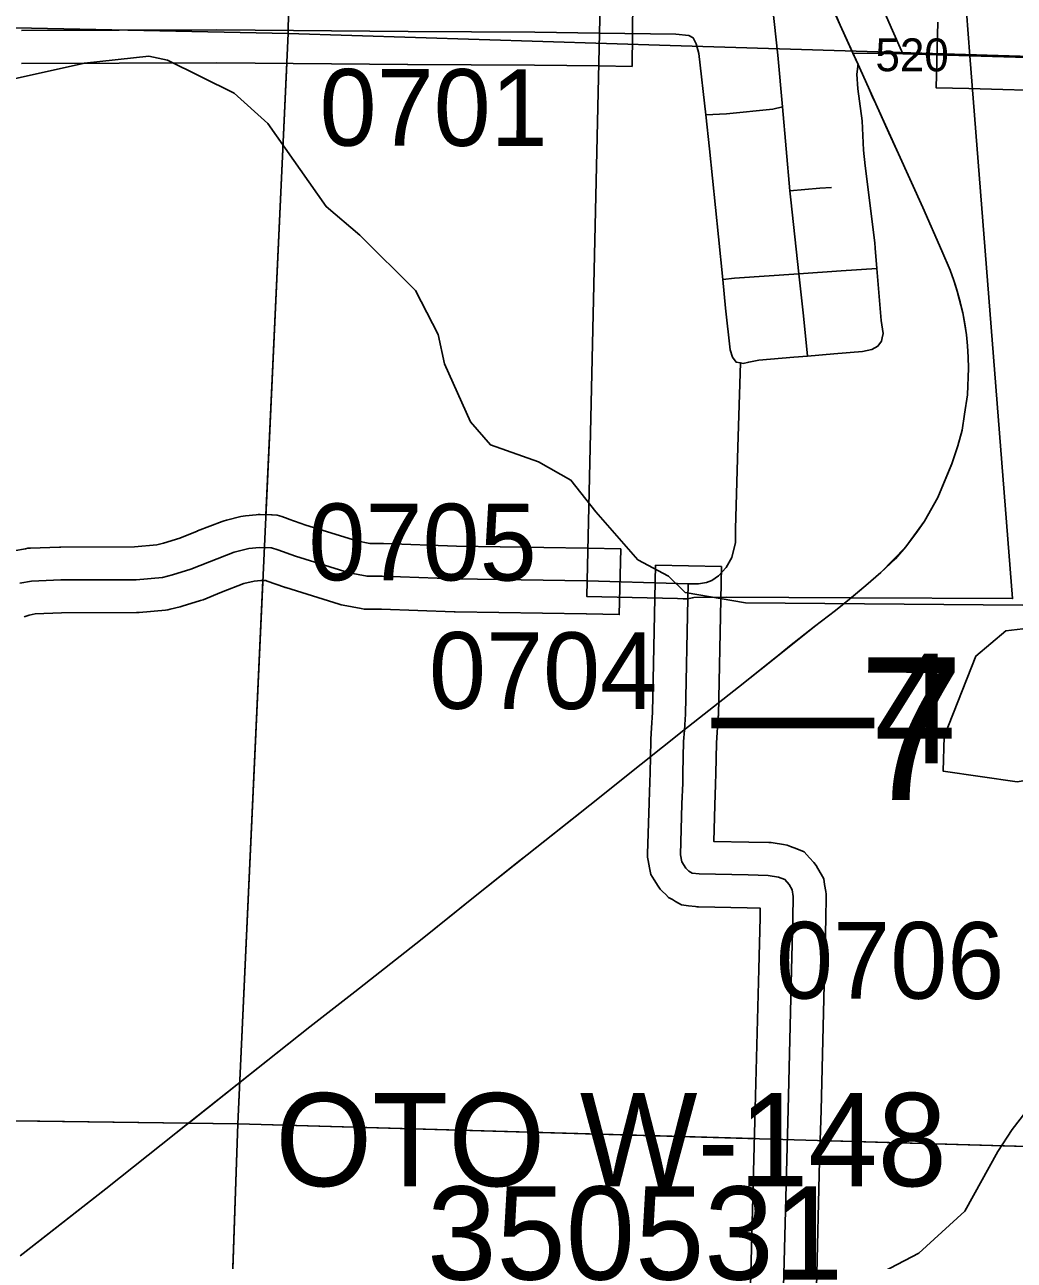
# Model space of a CAD drawing. Extents: x -157.2 to -99.3, y 12.2 to 46.2.
# Drawn here: x -123.354 to -122.451, y 20.196 to 21.323 of the extents above; entities that cross this region are included whole.
import ezdxf

# ---------------------------------------------------------------- set-up
doc = ezdxf.new("R2010")
doc.units = 0
for name, color, linetype in [('tdCoCityStreetMajor', 7, 'Continuous'), ('tdCoCityStreetMinor', 7, 'Continuous'), ('tdCoCorpBndry', 7, 'Continuous'), ('tdCoHydroRiver', 7, 'Continuous'), ('tdCoPriCL', 7, 'Continuous'), ('tdCoPriNonDiv', 7, 'Continuous'), ('tdCoPriNonDivCL', 7, 'Continuous'), ('tdCoSecRdNmbr', 7, 'Continuous'), ('tdCoSecRteBand', 7, 'Continuous'), ('tdCoSecRteCL', 7, 'Continuous'), ('tdCoSectLine', 7, 'Continuous'), ('tdCoSectLinePart', 7, 'Continuous'), ('tdCoSectNmbr', 7, 'Continuous'), ('tdCoStrucSecCoName', 7, 'Continuous'), ('tdCoStrucSecFHWANum', 7, 'Continuous'), ('tdCoSurfConc', 7, 'Continuous'), ('tdCoSurfConcUnbanded', 7, 'Continuous'), ('tdCoSurfGravel', 7, 'Continuous'), ('tdCoTwpBndry', 7, 'Continuous'), ('tdCoTwpBndryShd', 7, 'Continuous'), ('tdStHwyPriRefPost1', 7, 'Continuous')]:
    doc.layers.add(name, color=color, linetype=linetype)

msp = doc.modelspace()

# ---------------------------------------------------------------- linework, layer by layer
at = {"layer": 'tdCoCityStreetMajor'}
for p, q in [((-122.5767, 21.1004), (-122.5783, 21.1192)), ((-122.7492, 20.7993), (-122.7489, 20.813))]:
    msp.add_line(p, q, dxfattribs=at)
for points in [[(-122.8297, 21.3153), (-122.76, 21.3143), (-122.7484, 21.3131)], [(-122.7012, 21.0144), (-122.7052, 21.0152), (-122.7084, 21.0196), (-122.7106, 21.0265), (-122.7148, 21.0645), (-122.7174, 21.0906), (-122.7212, 21.1294), (-122.7294, 21.2098), (-122.7328, 21.2406), (-122.739, 21.2966), (-122.7415, 21.3055), (-122.7444, 21.3109), (-122.7484, 21.3131)], [(-122.5783, 21.1192), (-122.5787, 21.124), (-122.5875, 21.1942), (-122.5888, 21.2085), (-122.5903, 21.2353), (-122.5925, 21.2531), (-122.594, 21.2644), (-122.5949, 21.2778), (-122.5938, 21.2871)], [(-122.5719, 21.0373), (-122.5711, 21.0411), (-122.5728, 21.0532), (-122.5767, 21.1004)], [(-122.6399, 21.0207), (-122.6159, 21.0226), (-122.59, 21.0248), (-122.5814, 21.0268), (-122.576, 21.0298), (-122.5725, 21.0344), (-122.5719, 21.0373)], [(-122.7012, 21.0144), (-122.6986, 21.014), (-122.6936, 21.0152), (-122.6845, 21.0169), (-122.6524, 21.0196), (-122.6399, 21.0207)], [(-122.7489, 20.813), (-122.7394, 20.8129), (-122.7322, 20.8142), (-122.7273, 20.8159), (-122.7211, 20.8203), (-122.7142, 20.8277), (-122.709, 20.8368), (-122.7058, 20.8507), (-122.7058, 20.863), (-122.7036, 20.9377), (-122.7012, 21.0144)], [(-122.841, 20.8155), (-122.7586, 20.8132), (-122.7489, 20.813)]]:
    msp.add_lwpolyline(points, dxfattribs=at)
at = {"layer": 'tdCoCityStreetMinor'}
for points in [[(-122.6399, 21.0207), (-122.6437, 21.0573), (-122.6479, 21.0958), (-122.6553, 21.1633), (-122.656, 21.1715), (-122.6629, 21.248), (-122.6671, 21.2952), (-122.6771, 21.3875), (-122.6777, 21.3931), (-122.6789, 21.4051), (-122.6815, 21.4302), (-122.6839, 21.4634)], [(-122.5532, 21.2963), (-122.5624, 21.3176), (-122.5979, 21.3986)], [(-122.7328, 21.2406), (-122.714, 21.2417), (-122.6718, 21.2459), (-122.6629, 21.248)], [(-122.656, 21.1715), (-122.6289, 21.1739), (-122.6181, 21.1744)], [(-122.6479, 21.0958), (-122.6094, 21.0985), (-122.5767, 21.1004)], [(-122.7174, 21.0906), (-122.7066, 21.0918), (-122.6479, 21.0958)]]:
    msp.add_lwpolyline(points, dxfattribs=at)
at = {"layer": 'tdCoCorpBndry'}
msp.add_lwpolyline([(-122.5088, 21.5155), (-122.4919, 21.2946), (-122.4529, 20.7995), (-122.6, 20.8001), (-122.7141, 20.8006), (-122.7436, 20.8003), (-122.7452, 20.8), (-122.7492, 20.7993), (-122.7504, 20.7992), (-122.7535, 20.7991), (-122.7586, 20.7994), (-122.8413, 20.8012), (-122.841, 20.8155), (-122.8297, 21.3153), (-122.8241, 21.5653)], dxfattribs=at)
at = {"layer": 'tdCoHydroRiver'}
for points in [[(-123.4252, 21.2506), (-123.3805, 21.2699), (-123.2995, 21.288), (-123.2409, 21.2942), (-123.2237, 21.2906), (-123.163, 21.2604), (-123.1322, 21.2327), (-123.0792, 21.157), (-123.0483, 21.1309), (-122.9977, 21.0805), (-122.9768, 21.0404), (-122.9712, 21.0135), (-122.9475, 20.9607), (-122.9292, 20.9396), (-122.8854, 20.9242), (-122.8559, 20.9076), (-122.8331, 20.8785), (-122.7949, 20.8348), (-122.7669, 20.8198), (-122.7516, 20.8051), (-122.6966, 20.7957), (-122.299, 20.7921), (-122.2942, 20.7951)], [(-122.4488, 20.6323), (-122.5164, 20.6421), (-122.5155, 20.6737), (-122.4865, 20.747), (-122.459, 20.7699), (-122.4384, 20.7724), (-122.4167, 20.7608), (-122.4128, 20.7322), (-122.4175, 20.6771), (-122.421, 20.6646), (-122.4232, 20.6442), (-122.4329, 20.635), (-122.4488, 20.6323)], [(-123.2037, 19.7892), (-123.1903, 19.8172), (-123.1692, 19.8371), (-123.1306, 19.8612), (-123.1094, 19.8859), (-123.0878, 19.9247), (-123.0516, 19.9742), (-122.9859, 20.0086), (-122.9259, 20.0652), (-122.8827, 20.0861), (-122.7983, 20.1137), (-122.6042, 20.168), (-122.5385, 20.2024), (-122.4964, 20.2407), (-122.4664, 20.2951), (-122.4532, 20.3152), (-122.4056, 20.377)]]:
    msp.add_lwpolyline(points, dxfattribs=at)
at = {"layer": 'tdCoPriCL'}
msp.add_lwpolyline([(-123.3583, 20.2), (-123.2799, 20.2611), (-123.2163, 20.3117), (-123.2067, 20.3193), (-123.2023, 20.3228), (-123.1576, 20.3583), (-123.094, 20.4088), (-123.053, 20.4407), (-122.9931, 20.488), (-122.9606, 20.5141), (-122.9448, 20.5267), (-122.9023, 20.5604), (-122.8957, 20.5657), (-122.8447, 20.6061), (-122.8385, 20.6111), (-122.7916, 20.6485), (-122.7527, 20.6793), (-122.7031, 20.7186), (-122.672, 20.7434), (-122.6564, 20.7559), (-122.6336, 20.7741), (-122.6146, 20.7886), (-122.6017, 20.799), (-122.6003, 20.8001), (-122.5869, 20.8113), (-122.5731, 20.8231), (-122.5504, 20.8468), (-122.5332, 20.8702), (-122.5213, 20.8917), (-122.5085, 20.9223), (-122.5028, 20.9388), (-122.4991, 20.9531), (-122.4967, 20.9677), (-122.4942, 20.9854), (-122.4932, 21.0096), (-122.4934, 21.0197), (-122.4941, 21.0299), (-122.4951, 21.04), (-122.4984, 21.0601), (-122.5034, 21.0798), (-122.5051, 21.0851), (-122.5065, 21.0895), (-122.51, 21.0991), (-122.5176, 21.1168), (-122.5349, 21.1561), (-122.5569, 21.2051), (-122.5657, 21.2243), (-122.5778, 21.2508), (-122.5845, 21.2657), (-122.5942, 21.2871), (-122.5986, 21.2969), (-122.6101, 21.3225), (-122.6137, 21.3303)], dxfattribs=at)
at = {"layer": 'tdCoPriNonDiv'}
for points in [[(-123.3583, 20.2), (-123.2799, 20.2611), (-123.2163, 20.3117), (-123.094, 20.4088), (-123.053, 20.4407), (-122.9931, 20.488), (-122.9606, 20.5141), (-122.9448, 20.5267), (-122.9023, 20.5604), (-122.8957, 20.5657), (-122.8447, 20.6061), (-122.8385, 20.6111), (-122.7916, 20.6485), (-122.7527, 20.6793), (-122.7031, 20.7186), (-122.672, 20.7434), (-122.6336, 20.7741), (-122.6146, 20.7886), (-122.6017, 20.799), (-122.5869, 20.8113), (-122.5731, 20.8231), (-122.5504, 20.8468), (-122.5332, 20.8702), (-122.5213, 20.8917), (-122.5085, 20.9223), (-122.5028, 20.9388), (-122.4991, 20.9531), (-122.4967, 20.9677), (-122.4942, 20.9854), (-122.4932, 21.0096), (-122.4934, 21.0197), (-122.4941, 21.0299), (-122.4951, 21.04), (-122.4984, 21.0601), (-122.5034, 21.0798), (-122.5065, 21.0895), (-122.51, 21.0991), (-122.5176, 21.1168), (-122.5349, 21.1561), (-122.5569, 21.2051), (-122.5709, 21.2358), (-122.5778, 21.2508), (-122.5942, 21.2871), (-122.6101, 21.3225), (-122.6619, 21.4372)], [(-122.6137, 21.3303), (-122.6101, 21.3225), (-122.5986, 21.2969), (-122.5942, 21.2871), (-122.5845, 21.2657), (-122.5778, 21.2508), (-122.5657, 21.2243), (-122.5569, 21.2051), (-122.5349, 21.1561), (-122.5176, 21.1168), (-122.51, 21.0991), (-122.5065, 21.0895), (-122.5051, 21.0851), (-122.5034, 21.0798), (-122.4984, 21.0601), (-122.4951, 21.04), (-122.4941, 21.0299), (-122.4934, 21.0197), (-122.4932, 21.0096), (-122.4942, 20.9854), (-122.4967, 20.9677), (-122.4991, 20.9531), (-122.5028, 20.9388), (-122.5085, 20.9223), (-122.5213, 20.8917), (-122.5332, 20.8702), (-122.5504, 20.8468), (-122.5731, 20.8231), (-122.5869, 20.8113), (-122.6003, 20.8001), (-122.6017, 20.799), (-122.6146, 20.7886), (-122.6336, 20.7741), (-122.6564, 20.7559), (-122.672, 20.7434), (-122.7031, 20.7186), (-122.7527, 20.6793), (-122.7916, 20.6485), (-122.8385, 20.6111), (-122.8447, 20.6061), (-122.8957, 20.5657), (-122.9023, 20.5604), (-122.9448, 20.5267), (-122.9606, 20.5141), (-122.9931, 20.488), (-123.053, 20.4407), (-123.094, 20.4088), (-123.1576, 20.3583), (-123.2023, 20.3228), (-123.2067, 20.3193), (-123.2163, 20.3117), (-123.2799, 20.2611), (-123.3583, 20.2)]]:
    msp.add_lwpolyline(points, dxfattribs=at)
at = {"layer": 'tdCoPriNonDivCL'}
msp.add_lwpolyline([(-123.3583, 20.2), (-123.3401, 20.2138), (-123.2799, 20.2611), (-123.2163, 20.3117), (-123.094, 20.4088), (-123.053, 20.4407), (-122.9931, 20.488), (-122.9448, 20.5267), (-122.8957, 20.5657), (-122.8385, 20.6111), (-122.7916, 20.6485), (-122.7527, 20.6793), (-122.7031, 20.7186), (-122.6336, 20.7741), (-122.6146, 20.7886), (-122.6017, 20.799), (-122.6003, 20.8001), (-122.5869, 20.8113), (-122.5731, 20.8231), (-122.5598, 20.8357), (-122.5504, 20.8468), (-122.5403, 20.8601), (-122.5332, 20.8702), (-122.5265, 20.8818), (-122.5213, 20.8917), (-122.5154, 20.9055), (-122.5085, 20.9223), (-122.5028, 20.9388), (-122.4991, 20.9531), (-122.4967, 20.9677), (-122.4942, 20.9854), (-122.4932, 21.0096), (-122.4934, 21.0197), (-122.4941, 21.0299), (-122.4951, 21.04), (-122.4966, 21.0501), (-122.4984, 21.0601), (-122.5007, 21.07), (-122.5034, 21.0798), (-122.5065, 21.0895), (-122.51, 21.0991), (-122.5176, 21.1168), (-122.5349, 21.1561), (-122.5569, 21.2051), (-122.5778, 21.2508), (-122.58, 21.2556), (-122.5845, 21.2657), (-122.5942, 21.2871), (-122.5986, 21.2969), (-122.6101, 21.3225), (-122.6137, 21.3303)], dxfattribs=at)
msp.add_lwpolyline([(-123.3583, 20.2), (-123.3401, 20.2138), (-123.2799, 20.2611), (-123.2163, 20.3117), (-123.094, 20.4088), (-123.053, 20.4407), (-122.9931, 20.488), (-122.9448, 20.5267), (-122.8957, 20.5657), (-122.8385, 20.6111), (-122.7916, 20.6485), (-122.7527, 20.6793), (-122.7031, 20.7186), (-122.6336, 20.7741), (-122.6146, 20.7886), (-122.6017, 20.799), (-122.6003, 20.8001), (-122.5869, 20.8113), (-122.5731, 20.8231), (-122.5598, 20.8357), (-122.5504, 20.8468), (-122.5403, 20.8601), (-122.5332, 20.8702), (-122.5265, 20.8818), (-122.5213, 20.8917), (-122.5154, 20.9055), (-122.5085, 20.9223), (-122.5028, 20.9388), (-122.4991, 20.9531), (-122.4967, 20.9677), (-122.4942, 20.9854), (-122.4932, 21.0096), (-122.4934, 21.0197), (-122.4941, 21.0299), (-122.4951, 21.04), (-122.4966, 21.0501), (-122.4984, 21.0601), (-122.5007, 21.07), (-122.5034, 21.0798), (-122.5065, 21.0895), (-122.51, 21.0991), (-122.5176, 21.1168), (-122.5349, 21.1561), (-122.5569, 21.2051), (-122.5778, 21.2508), (-122.58, 21.2556), (-122.5845, 21.2657), (-122.5942, 21.2871), (-122.5986, 21.2969), (-122.6101, 21.3225), (-122.6137, 21.3303)], dxfattribs=at)
at = {"layer": 'tdCoSecRteBand'}
for points in [[(-122.7993, 21.3449), (-122.8001, 21.2849), (-122.8301, 21.2853), (-122.889, 21.2861), (-123.0045, 21.2866), (-123.0046, 21.2866), (-123.0046, 21.2866), (-123.1788, 21.2883), (-123.3569, 21.2875)], [(-122.4099, 21.2622), (-122.4928, 21.2646), (-122.5228, 21.2654), (-122.521, 21.3254)], [(-123.3639, 20.8429), (-123.3532, 20.8449), (-123.3511, 20.8453), (-123.3489, 20.8454), (-123.3222, 20.8464), (-123.3217, 20.8464), (-123.3212, 20.8464), (-123.2538, 20.8466), (-123.2334, 20.8485), (-123.2273, 20.85), (-123.2126, 20.8545), (-123.1968, 20.8609), (-123.1965, 20.861), (-123.1963, 20.8611), (-123.1738, 20.8698), (-123.172, 20.8705), (-123.1701, 20.8709), (-123.1568, 20.8742), (-123.1548, 20.8746), (-123.1527, 20.8748), (-123.1429, 20.8758), (-123.141, 20.876), (-123.1392, 20.876), (-123.129, 20.8757), (-123.1283, 20.8757), (-123.1238, 20.8756), (-123.1195, 20.8742), (-123.1136, 20.8722), (-123.1134, 20.8721), (-123.1131, 20.872), (-123.0976, 20.8665), (-123.0511, 20.852), (-123.0391, 20.8498), (-123.0279, 20.8498), (-123.0274, 20.8498), (-123.0268, 20.8498), (-122.9603, 20.8474), (-122.8408, 20.8455), (-122.8407, 20.8455), (-122.8405, 20.8455), (-122.8403, 20.8455), (-122.8103, 20.8448), (-122.8117, 20.7848), (-122.8417, 20.7855), (-122.8418, 20.7855), (-122.9615, 20.7874), (-122.9619, 20.7874), (-122.9622, 20.7874), (-123.0285, 20.7898), (-123.0417, 20.7898), (-123.0444, 20.7898), (-123.047, 20.7903), (-123.0635, 20.7933), (-123.0654, 20.7936), (-123.0672, 20.7942), (-123.116, 20.8095), (-123.1166, 20.8096), (-123.1171, 20.8098), (-123.1328, 20.8154), (-123.1342, 20.8158), (-123.1387, 20.8159), (-123.1447, 20.8153), (-123.1541, 20.8131), (-123.1745, 20.8052), (-123.1912, 20.7984), (-123.1924, 20.798), (-123.1937, 20.7976), (-123.2104, 20.7924), (-123.2113, 20.7921), (-123.2122, 20.7919), (-123.2213, 20.7897), (-123.2234, 20.7892), (-123.2256, 20.789), (-123.2496, 20.7868), (-123.2509, 20.7866), (-123.2522, 20.7866), (-123.3205, 20.7864), (-123.3444, 20.7855), (-123.3501, 20.7844), (-123.3546, 20.7827)], [(-122.6919, 20.172), (-122.6889, 20.2884), (-122.6889, 20.2884), (-122.6889, 20.2885), (-122.6877, 20.3343), (-122.6845, 20.4613), (-122.6845, 20.4613), (-122.6845, 20.4613), (-122.6833, 20.5085), (-122.6832, 20.517), (-122.695, 20.5173), (-122.7395, 20.5183), (-122.7409, 20.5184), (-122.7423, 20.5185), (-122.7487, 20.5193), (-122.755, 20.52), (-122.7604, 20.5232), (-122.7633, 20.5249), (-122.7667, 20.5268), (-122.7694, 20.5296), (-122.7722, 20.5323), (-122.7744, 20.5345), (-122.7761, 20.5371), (-122.7798, 20.5428), (-122.783, 20.5478), (-122.7841, 20.5537), (-122.7854, 20.5604), (-122.7859, 20.5635), (-122.7859, 20.5666), (-122.7846, 20.613), (-122.7846, 20.6133), (-122.7846, 20.6136), (-122.7837, 20.6321), (-122.7836, 20.6406), (-122.783, 20.6697), (-122.783, 20.6705), (-122.783, 20.6712), (-122.7822, 20.6814), (-122.7813, 20.6954), (-122.7792, 20.7999), (-122.7786, 20.8299), (-122.7186, 20.8287), (-122.7192, 20.7987), (-122.7213, 20.6934), (-122.7213, 20.6927), (-122.7214, 20.692), (-122.7224, 20.6773), (-122.723, 20.6678), (-122.7236, 20.6395), (-122.7238, 20.6306), (-122.7238, 20.6302), (-122.7238, 20.6298), (-122.7247, 20.6111), (-122.7255, 20.578), (-122.6936, 20.5773), (-122.6935, 20.5773), (-122.6934, 20.5773), (-122.6752, 20.5768), (-122.6733, 20.5768), (-122.6714, 20.5765), (-122.6618, 20.575), (-122.6585, 20.5745), (-122.6554, 20.5733), (-122.6498, 20.5711), (-122.643, 20.5685), (-122.6383, 20.5631), (-122.6343, 20.5586), (-122.6321, 20.5561), (-122.6305, 20.5532), (-122.6277, 20.5482), (-122.6252, 20.5437), (-122.6244, 20.5385), (-122.6234, 20.5323), (-122.623, 20.5298), (-122.623, 20.5272), (-122.6233, 20.5075), (-122.6233, 20.5073), (-122.6233, 20.5071), (-122.6245, 20.4598), (-122.6277, 20.3328), (-122.6277, 20.3327), (-122.6277, 20.3327), (-122.629, 20.2869), (-122.6319, 20.1706)]]:
    msp.add_lwpolyline(points, dxfattribs=at)
at = {"layer": 'tdCoSecRteCL'}
for points in [[(-123.357, 21.3175), (-123.1787, 21.3183), (-123.0043, 21.3166), (-122.8887, 21.3161), (-122.8297, 21.3153)], [(-122.5982, 21.2969), (-122.5691, 21.2967), (-122.5532, 21.2963), (-122.4919, 21.2946), (-122.409, 21.2922), (-122.2768, 21.2885), (-122.1364, 21.2848)], [(-123.3584, 20.8134), (-123.3478, 20.8154), (-123.3211, 20.8164), (-123.2523, 20.8166), (-123.2284, 20.8188), (-123.2193, 20.8211), (-123.2025, 20.8262), (-123.1855, 20.8331), (-123.1631, 20.8418), (-123.1497, 20.845), (-123.1399, 20.846), (-123.1296, 20.8457), (-123.129, 20.8457), (-123.1231, 20.8438), (-123.1071, 20.8381), (-123.0582, 20.8228), (-123.0417, 20.8198), (-123.0279, 20.8198), (-122.9611, 20.8174), (-122.8412, 20.8155), (-122.841, 20.8155)], [(-122.6619, 20.1713), (-122.659, 20.2877), (-122.6577, 20.3335), (-122.6545, 20.4605), (-122.6533, 20.5079), (-122.653, 20.5276), (-122.654, 20.5338), (-122.6567, 20.5387), (-122.6607, 20.5431), (-122.6664, 20.5454), (-122.676, 20.5468), (-122.6942, 20.5473), (-122.7389, 20.5483), (-122.7453, 20.5491), (-122.7482, 20.5508), (-122.7509, 20.5535), (-122.7546, 20.5592), (-122.7559, 20.5658), (-122.7546, 20.6122), (-122.7538, 20.6312), (-122.7536, 20.6401), (-122.753, 20.6691), (-122.7523, 20.6793), (-122.7513, 20.694), (-122.7492, 20.7993)]]:
    msp.add_lwpolyline(points, dxfattribs=at)
at = {"layer": 'tdCoSectLine'}
for points in [[(-123.1136, 21.3149), (-123.1136, 21.3217), (-123.0724, 22.3134)], [(-124.1085, 21.3355), (-123.1136, 21.3149)], [(-123.1597, 20.3204), (-123.1136, 21.3149)], [(-123.1136, 21.3149), (-122.7652, 21.3041), (-122.1368, 21.2848)], [(-124.1533, 20.3336), (-123.1597, 20.3204)], [(-123.1943, 19.3214), (-123.1597, 20.3204)], [(-123.1597, 20.3204), (-122.155, 20.2914)]]:
    msp.add_lwpolyline(points, dxfattribs=at)
at = {"layer": 'tdCoSectLinePart'}
for points in [[(-123.134, 20.8755), (-123.1149, 21.2877)], [(-123.1597, 20.3204), (-123.1367, 20.8159)], [(-123.4568, 20.3243), (-123.1597, 20.3204)], [(-123.1943, 19.3214), (-123.1597, 20.3204)], [(-123.1597, 20.3204), (-122.6889, 20.3068)], [(-122.6287, 20.305), (-122.155, 20.2914)]]:
    msp.add_lwpolyline(points, dxfattribs=at)
at = {"layer": 'tdCoSurfConc'}
msp.add_lwpolyline([(-122.4919, 21.2946), (-122.409, 21.2922), (-122.2768, 21.2885), (-122.1364, 21.2848), (-122.097, 21.2838), (-122.0164, 21.2823), (-121.8951, 21.2781), (-121.7427, 21.2734), (-121.6907, 21.2721)], dxfattribs=at)
at = {"layer": 'tdCoSurfConcUnbanded'}
msp.add_lwpolyline([(-122.5982, 21.2969), (-122.5691, 21.2967), (-122.5532, 21.2963), (-122.4919, 21.2946)], dxfattribs=at)
at = {"layer": 'tdCoSurfGravel'}
for points in [[(-123.357, 21.3175), (-123.1787, 21.3183), (-123.0043, 21.3166), (-122.8887, 21.3161), (-122.8297, 21.3153)], [(-123.3584, 20.8134), (-123.3478, 20.8154), (-123.3211, 20.8164), (-123.2523, 20.8166), (-123.2284, 20.8188), (-123.2193, 20.8211), (-123.2025, 20.8262), (-123.1855, 20.8331), (-123.1631, 20.8418), (-123.1497, 20.845), (-123.1399, 20.846), (-123.1296, 20.8457)], [(-123.1296, 20.8457), (-123.129, 20.8457), (-123.1231, 20.8438), (-123.1071, 20.8381), (-123.0582, 20.8228), (-123.0417, 20.8198), (-123.0279, 20.8198), (-122.9611, 20.8174), (-122.8412, 20.8155), (-122.841, 20.8155)], [(-122.7523, 20.6793), (-122.7513, 20.694), (-122.7492, 20.7993)], [(-122.6619, 20.1713), (-122.659, 20.2877), (-122.6577, 20.3335), (-122.6545, 20.4605), (-122.6533, 20.5079), (-122.653, 20.5276), (-122.654, 20.5338), (-122.6567, 20.5387), (-122.6607, 20.5431), (-122.6664, 20.5454), (-122.676, 20.5468), (-122.6942, 20.5473), (-122.7389, 20.5483), (-122.7453, 20.5491), (-122.7482, 20.5508), (-122.7509, 20.5535), (-122.7546, 20.5592), (-122.7559, 20.5658), (-122.7546, 20.6122), (-122.7538, 20.6312), (-122.7536, 20.6401), (-122.753, 20.6691), (-122.7523, 20.6793)]]:
    msp.add_lwpolyline(points, dxfattribs=at)
at = {"layer": 'tdCoTwpBndry'}
for points in [[(-123.134, 20.8758), (-123.1149, 21.2877)], [(-123.1983, 19.0364), (-123.1964, 19.0965), (-123.1943, 19.3214), (-123.1597, 20.3204), (-123.1367, 20.8159)]]:
    msp.add_lwpolyline(points, dxfattribs=at)
at = {"layer": 'tdCoTwpBndryShd'}
msp.add_lwpolyline([(-122.6783, 34.4959), (-122.7187, 33.3198), (-122.7577, 32.3238), (-122.7886, 31.3211), (-122.8223, 30.3226), (-122.847, 29.3229), (-122.863, 28.3215), (-122.8925, 27.3164), (-122.9285, 26.3215), (-122.9731, 25.332), (-123.0208, 24.3278), (-123.0362, 23.3207), (-123.0724, 22.3134), (-123.1136, 21.3217), (-123.1136, 21.3149), (-123.1597, 20.3204), (-123.1943, 19.3214), (-123.2161, 18.3205), (-123.2462, 17.3208), (-123.2872, 16.3208)], dxfattribs=at)

# ---------------------------------------------------------------- texts
at = {"layer": 'tdCoSecRdNmbr'}
for s, height, rotation, p in [('520', 0.03, 359.8945, (-122.5781, 21.2805)), ('0701', 0.07, 359.9064, (-123.0852, 21.2126)), ('0705', 0.07, 359.9064, (-123.0953, 20.8162)), ('0704', 0.07, 359.9065, (-122.9854, 20.6989)), ('0706', 0.07, 359.9068, (-122.6688, 20.4346))]:
    msp.add_text(s, height=height, rotation=rotation, dxfattribs=at).set_placement(p)
at = {"layer": 'tdCoSectNmbr'}
msp.add_text('7', height=0.13, rotation=359.9067, dxfattribs=at).set_placement((-122.5938, 20.6159))
at = {"layer": 'tdCoStrucSecCoName'}
msp.add_text('OTO W-148', height=0.085, dxfattribs=at).set_placement((-123.1255, 20.2634))
at = {"layer": 'tdCoStrucSecFHWANum'}
msp.add_text('350531', height=0.085, dxfattribs=at).set_placement((-122.987, 20.1782))
at = {"layer": 'tdStHwyPriRefPost1'}
msp.add_text('‒‒4', height=0.1, dxfattribs=at).set_placement((-122.7277, 20.6491))

doc.saveas('drawing.dxf')
